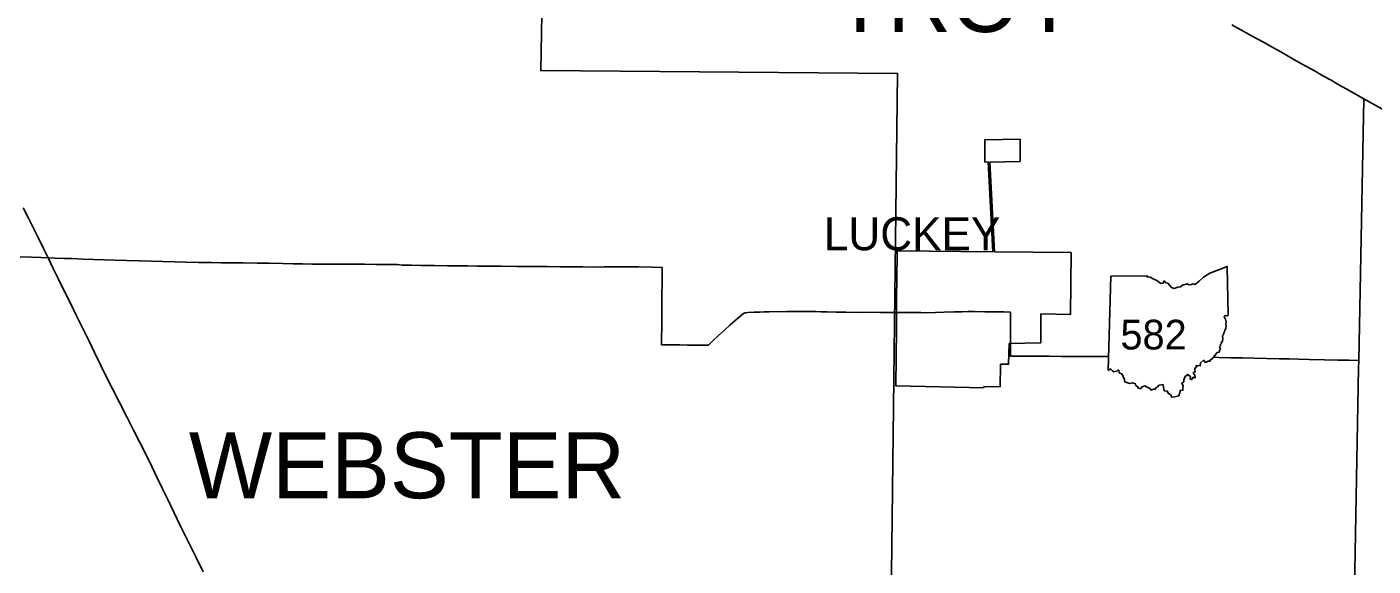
# Model space of a CAD drawing. Extents: x -232 to 448, y 619 to 1059.
# Drawn here: x 159.83 to 201.69, y 847.31 to 864.09 of the extents above; entities that cross this region are included whole.
import ezdxf

# ---------------------------------------------------------------- set-up
doc = ezdxf.new("R2010")
doc.units = 0
doc.layers.add('Default', color=7, linetype='Continuous')

msp = doc.modelspace()

# ---------------------------------------------------------------- linework, layer by layer
at = {"layer": 'Default'}
for p, q in [((193.453, 853.398), (193.535, 856.327)), ((193.453, 853.398), (193.535, 856.327)), ((189.588, 852.861), (189.588, 852.895)), ((189.588, 852.895), (190.094, 852.885))]:
    msp.add_line(p, q, dxfattribs=at)
for points in [[(175.848, 865.062), (175.809, 862.731), (186.899, 862.64), (186.703, 846.205)], [(197.298, 864.149), (197.574, 863.999), (197.834, 863.855), (198.063, 863.724), (198.3, 863.601), (198.57, 863.444), (198.818, 863.309), (199.104, 863.146), (199.372, 862.994), (199.622, 862.856), (199.885, 862.708), (200.131, 862.566), (200.383, 862.426), (200.626, 862.289), (200.849, 862.162), (201.089, 862.025), (201.402, 861.852)], [(200.94, 840.5), (201.053, 843.602), (201.078, 844.883), (201.242, 853.464), (201.246, 853.704), (201.402, 861.852)], [(201.402, 861.852), (201.96, 861.536), (202.619, 861.17), (203.224, 860.827), (203.861, 860.467), (204.458, 860.128), (205.17, 859.72), (205.221, 859.691)], [(189.92, 857.089), (189.774, 859.884), (190.715, 859.901), (190.715, 860.593), (189.621, 860.574), (189.621, 859.883), (189.722, 859.885), (189.869, 857.089)], [(165.31, 847.135), (165.081, 847.597), (164.85, 848.053), (164.607, 848.552), (164.4, 848.985), (164.194, 849.405), (164.034, 849.738), (163.877, 850.059), (163.709, 850.404), (163.521, 850.791), (163.331, 851.172), (163.157, 851.516), (162.931, 851.957), (162.706, 852.401), (162.49, 852.83), (162.306, 853.186), (162.126, 853.556), (161.928, 853.96), (161.76, 854.31), (161.558, 854.72), (161.372, 855.096), (161.169, 855.515), (160.979, 855.898), (160.797, 856.26), (160.646, 856.57), (160.485, 856.899), (160.352, 857.17), (160.184, 857.515), (160.022, 857.846), (159.875, 858.135), (159.712, 858.458)], [(186.888, 857.121), (186.877, 856.179), (186.873, 855.725), (186.87, 855.294), (186.867, 854.896), (186.868, 854.716), (186.846, 852.92), (189.588, 852.861)], [(189.869, 857.089), (186.888, 857.121)], [(192.3, 857.063), (189.92, 857.089)], [(191.36, 854.258), (191.359, 855.155), (192.286, 855.143), (192.3, 857.063)], [(159.614, 856.937), (159.971, 856.924), (160.264, 856.911), (160.485, 856.899)], [(160.485, 856.899), (160.703, 856.894), (160.978, 856.885), (161.237, 856.877), (161.561, 856.865), (161.895, 856.854), (162.236, 856.844), (162.574, 856.834), (162.932, 856.821), (163.313, 856.81), (163.701, 856.798), (164.05, 856.785), (164.417, 856.777), (164.772, 856.768), (165.168, 856.758), (165.563, 856.755), (165.873, 856.751), (166.189, 856.748), (166.54, 856.745), (166.989, 856.736), (167.375, 856.731), (167.786, 856.723), (168.104, 856.718), (168.394, 856.715), (168.712, 856.709), (169.104, 856.708), (169.492, 856.704), (169.888, 856.703), (170.322, 856.701), (170.683, 856.698), (171.042, 856.695), (171.356, 856.692), (171.418, 856.684), (171.496, 856.674), (171.563, 856.67), (171.791, 856.669), (172.079, 856.666), (172.5, 856.66), (172.902, 856.654), (173.21, 856.653), (173.524, 856.649), (173.834, 856.646), (174.115, 856.643), (174.579, 856.64), (175.06, 856.637), (175.542, 856.633), (175.998, 856.628), (176.417, 856.626), (176.741, 856.625), (177.117, 856.622), (177.446, 856.616), (177.771, 856.621), (178.156, 856.622), (178.494, 856.617), (178.851, 856.617), (179.277, 856.614), (179.586, 856.604)], [(179.586, 856.604), (179.579, 856.206), (179.576, 855.662), (179.572, 855.209), (179.568, 854.778), (179.565, 854.379), (179.566, 854.225)], [(193.535, 856.327), (194.671, 856.346), (194.654, 856.311), (194.761, 856.303), (194.875, 856.241), (194.971, 856.201), (195.089, 856.108), (195.159, 856.109), (195.189, 856.186), (195.243, 856.127), (195.307, 856.116), (195.418, 855.976), (195.509, 855.946), (195.619, 855.994), (195.701, 856.002), (195.761, 856.049), (195.917, 856.09), (195.96, 856.065), (196.043, 856.07), (196.084, 856.088), (196.156, 856.072), (196.283, 856.179), (196.413, 856.304), (196.614, 856.423), (196.914, 856.535), (197.151, 856.635), (197.185, 855.115)], [(193.535, 856.327), (194.671, 856.346), (194.654, 856.311), (194.761, 856.303), (194.875, 856.241), (194.971, 856.201), (195.089, 856.108), (195.159, 856.109), (195.189, 856.186), (195.243, 856.127), (195.307, 856.116), (195.418, 855.976), (195.509, 855.946), (195.619, 855.994), (195.701, 856.002), (195.761, 856.049), (195.917, 856.09), (195.96, 856.065), (196.043, 856.07), (196.084, 856.088), (196.156, 856.072), (196.283, 856.179), (196.413, 856.304), (196.614, 856.423), (196.914, 856.535), (197.151, 856.635), (197.185, 855.115)], [(181.045, 854.208), (181.159, 854.322), (181.332, 854.483), (181.517, 854.653), (181.701, 854.818), (181.911, 854.999), (182.111, 855.174), (182.129, 855.184), (182.164, 855.192), (182.242, 855.197), (182.448, 855.206), (182.616, 855.211), (182.759, 855.217), (182.913, 855.22), (183.128, 855.227), (183.237, 855.225), (183.458, 855.228), (183.678, 855.228), (183.936, 855.23), (184.209, 855.231), (184.36, 855.231), (184.518, 855.224), (184.713, 855.217), (184.995, 855.206)], [(184.995, 855.206), (185.297, 855.207), (185.645, 855.205), (185.993, 855.206), (186.377, 855.203), (186.69, 855.202), (187.018, 855.199), (187.324, 855.198), (187.627, 855.199), (187.83, 855.195), (188.078, 855.201), (188.338, 855.209), (188.677, 855.218), (188.913, 855.224), (189.101, 855.227), (189.296, 855.228), (189.618, 855.221), (189.941, 855.217), (190.218, 855.217), (190.417, 855.211), (190.419, 854.862), (190.419, 854.425), (190.415, 854.078), (190.415, 853.846)], [(197.185, 855.115), (197.15, 855.094), (197.096, 855.104), (197.059, 855.062), (197.105, 854.99), (197.126, 854.915), (197.107, 854.832), (197.126, 854.764), (197.113, 854.707), (197.079, 854.65), (197.067, 854.596), (197.038, 854.539), (197.04, 854.507), (197.012, 854.481), (197.018, 854.386), (197.003, 854.334), (197.008, 854.288), (196.963, 854.276), (196.974, 854.239), (196.945, 854.21), (196.951, 854.16), (196.919, 854.128), (196.95, 854.064), (196.925, 854.044), (196.904, 853.966), (196.846, 853.951), (196.731, 853.809), (196.69, 853.755), (196.644, 853.742), (196.619, 853.687), (196.562, 853.687), (196.477, 853.648), (196.422, 853.714), (196.325, 853.635), (196.314, 853.544), (196.192, 853.547), (196.196, 853.5), (196.169, 853.487), (196.144, 853.441), (196.159, 853.359), (196.102, 853.338), (196.108, 853.29), (196.145, 853.261), (196.161, 853.169), (196.101, 853.188), (196.051, 853.111), (196, 853.129), (196.016, 853.194), (195.93, 853.273), (195.848, 853.21), (195.805, 853.11), (195.805, 853.042), (195.744, 853.001), (195.783, 852.906), (195.776, 852.841), (195.777, 852.778), (195.7, 852.781), (195.654, 852.612)], [(197.185, 855.115), (197.15, 855.094), (197.096, 855.104), (197.059, 855.062), (197.105, 854.99), (197.126, 854.915), (197.107, 854.832), (197.126, 854.764), (197.113, 854.707), (197.079, 854.65), (197.067, 854.596), (197.038, 854.539), (197.04, 854.507), (197.012, 854.481), (197.018, 854.386), (197.003, 854.334), (197.008, 854.288), (196.963, 854.276), (196.974, 854.239), (196.945, 854.21), (196.951, 854.16), (196.919, 854.128), (196.95, 854.064), (196.925, 854.044), (196.904, 853.966), (196.846, 853.951), (196.731, 853.809), (196.69, 853.755), (196.644, 853.742), (196.619, 853.687), (196.562, 853.687), (196.477, 853.648), (196.422, 853.714), (196.325, 853.635), (196.314, 853.544), (196.192, 853.547), (196.196, 853.5), (196.169, 853.487), (196.144, 853.441), (196.159, 853.359), (196.102, 853.338), (196.108, 853.29), (196.145, 853.261), (196.161, 853.169), (196.101, 853.188), (196.051, 853.111), (196, 853.129), (196.016, 853.194), (195.93, 853.273), (195.848, 853.21), (195.805, 853.11), (195.805, 853.042), (195.744, 853.001), (195.783, 852.906), (195.776, 852.841), (195.777, 852.778), (195.7, 852.781), (195.654, 852.612)], [(179.566, 854.225), (179.566, 854.199), (179.859, 854.194), (180.126, 854.191), (180.136, 854.191)], [(180.136, 854.191), (180.372, 854.185), (180.671, 854.186), (180.847, 854.185), (181.026, 854.189), (181.045, 854.208)], [(190.094, 852.885), (190.107, 853.589), (190.358, 853.59), (190.374, 854.239), (191.36, 854.258)], [(190.415, 853.846), (190.8, 853.844), (191.229, 853.841), (191.622, 853.84), (192.006, 853.836), (192.378, 853.834), (192.706, 853.832), (193.065, 853.832), (193.334, 853.832), (193.465, 853.832)], [(196.73, 853.808), (196.895, 853.803), (197.256, 853.795), (197.629, 853.789), (197.981, 853.779), (198.391, 853.77), (198.772, 853.759), (199.09, 853.754), (199.383, 853.749), (199.704, 853.741), (200.18, 853.729), (200.592, 853.722), (200.934, 853.715), (201.246, 853.704)], [(195.654, 852.612), (195.522, 852.58), (195.43, 852.561), (195.397, 852.637), (195.331, 852.678), (195.288, 852.755), (195.194, 852.765), (195.172, 852.871), (195.161, 852.956), (195.032, 852.935), (194.996, 852.883), (194.95, 852.869), (194.924, 852.816), (194.861, 852.811), (194.794, 852.787), (194.75, 852.838), (194.641, 852.89), (194.591, 852.917), (194.488, 852.875), (194.466, 852.826), (194.384, 852.848), (194.364, 852.903), (194.315, 852.919), (194.304, 852.978), (194.197, 853.009), (194.116, 852.996), (193.972, 853.043), (193.964, 853.12), (193.915, 853.214), (193.889, 853.279), (193.799, 853.328), (193.78, 853.405), (193.751, 853.403), (193.725, 853.372), (193.624, 853.357), (193.584, 853.389), (193.527, 853.443), (193.453, 853.398)], [(195.654, 852.612), (195.522, 852.58), (195.43, 852.561), (195.397, 852.637), (195.331, 852.678), (195.288, 852.755), (195.194, 852.765), (195.172, 852.871), (195.161, 852.956), (195.032, 852.935), (194.996, 852.883), (194.95, 852.869), (194.924, 852.816), (194.861, 852.811), (194.794, 852.787), (194.75, 852.838), (194.641, 852.89), (194.591, 852.917), (194.488, 852.875), (194.466, 852.826), (194.384, 852.848), (194.364, 852.903), (194.315, 852.919), (194.304, 852.978), (194.197, 853.009), (194.116, 852.996), (193.972, 853.043), (193.964, 853.12), (193.915, 853.214), (193.889, 853.279), (193.799, 853.328), (193.78, 853.405), (193.751, 853.403), (193.725, 853.372), (193.624, 853.357), (193.584, 853.389), (193.527, 853.443), (193.453, 853.398)]]:
    msp.add_lwpolyline(points, dxfattribs=at)

# ---------------------------------------------------------------- texts
for s, height, p in [('TROY', 2.052, (184.909, 863.93)), ('LUCKEY', 1.026, (184.611, 857.137)), ('582', 0.9234, (193.834, 854.051)), ('WEBSTER', 2.052, (164.864, 849.42))]:
    msp.add_text(s, height=height, dxfattribs=at).set_placement(p)

doc.saveas('drawing.dxf')
